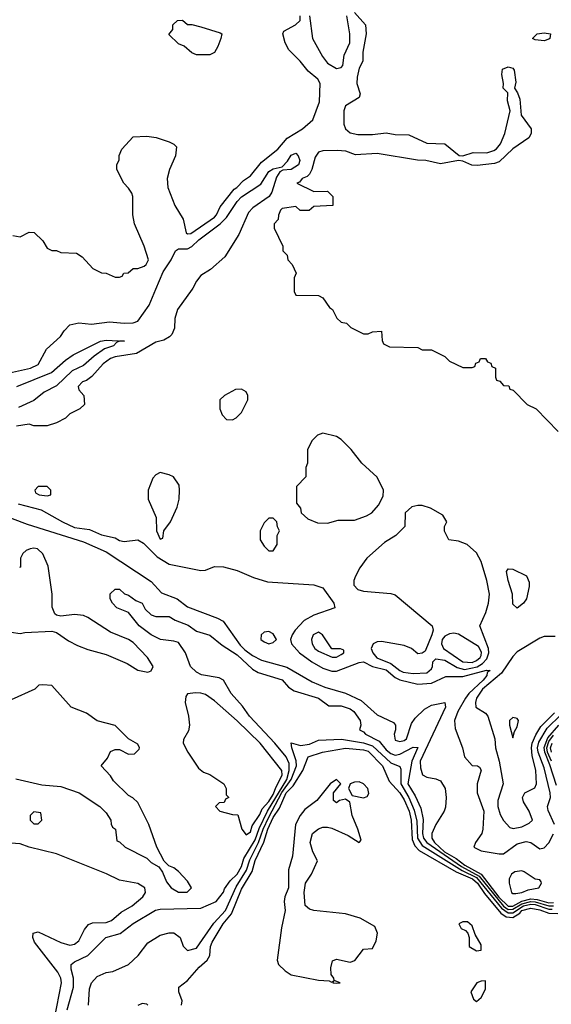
# Model space of a CAD drawing. Header units: inches. Extents: x 2380249 to 2585472, y 382747 to 546448.
# Tile 466 of 626: x 2515348 to 2517701, y 476834 to 481193. Entities that reach past the tile are written whole.
import ezdxf

# ---------------------------------------------------------------- set-up
doc = ezdxf.new("R2010")
doc.units = ezdxf.units.IN
doc.header["$MEASUREMENT"] = 0
doc.layers.add('C5417', color=7, linetype='Continuous')
doc.layers.add('C5418', color=7, linetype='Continuous')

msp = doc.modelspace()

# ---------------------------------------------------------------- linework, layer by layer
at = {"layer": 'C5417', "color": 4}
for points, elevation in [([(2515276.1, 479623.9), (2515395.1, 479650), (2515430, 479667.1), (2515465.8, 479734.2), (2515528.7, 479790), (2515544.7, 479815.3), (2515570, 479842), (2515610, 479851.3), (2515665.8, 479845.8), (2515745.1, 479854.9), (2515810, 479849.3), (2515850, 479851.2), (2515870, 479859.2), (2515921.4, 479930), (2515950.6, 480000)], 24), ([(2516111, 480000), (2516046.8, 479910), (2516035, 479870), (2516032.4, 479827.6), (2516020.5, 479799.5), (2516010.7, 479789.3), (2515986, 479774), (2515950, 479765.6), (2515864.1, 479715.9), (2515770, 479701.2), (2515750, 479693.1), (2515716.9, 479670), (2515667.1, 479612.9), (2515643.9, 479596.1), (2515626, 479590), (2515606.8, 479570), (2515610, 479554), (2515632, 479530), (2515634, 479490), (2515614, 479470), (2515570, 479448), (2515550.9, 479429.1), (2515510, 479408.7), (2515470, 479395.3), (2515410, 479395.3), (2515390, 479402), (2515333.8, 479393.8)], 24), ([(2516562, 480000), (2516562, 479990), (2516570, 479974), (2516670, 479972), (2516690, 479962), (2516719.6, 479919.6), (2516732, 479910), (2516751.6, 479871.6), (2516770, 479854), (2516794, 479850), (2516814, 479830), (2516870, 479802), (2516890, 479802), (2516910, 479812), (2516950, 479814), (2516952.7, 479772.7), (2516958, 479758), (2516984.7, 479744.7), (2517110, 479742), (2517130, 479732), (2517170, 479732), (2517230, 479702), (2517250, 479682), (2517310, 479654), (2517350, 479654), (2517362, 479658), (2517367.3, 479672.7), (2517382, 479678), (2517387.3, 479692.7), (2517410, 479694), (2517418, 479678), (2517432.7, 479672.7), (2517438, 479658), (2517454, 479650), (2517454, 479610), (2517458, 479598), (2517472.7, 479592.7), (2517490, 479574), (2517512.7, 479572.7), (2517518, 479558), (2517532.7, 479552.7), (2517594, 479490), (2517634, 479470), (2517732, 479370)], 28), ([(2515334.5, 479570), (2515488.6, 479631.4), (2515550, 479686), (2515584.7, 479710), (2515706, 479770), (2515730, 479774.9), (2515811.3, 479770), (2515790, 479769.3), (2515776.3, 479763.7), (2515762.8, 479750), (2515723.8, 479736.2), (2515676.8, 479703.2), (2515630, 479662.3), (2515580.7, 479639.3), (2515510, 479572.4), (2515456.5, 479543.5), (2515410, 479507.3), (2515342.9, 479477)], 16), ([(2515341.6, 479050), (2515442.6, 479022.6), (2515536.5, 478970), (2515590, 478945.6), (2515656.6, 478936.6), (2515710, 478912.9), (2515770, 478898.7), (2515790, 478887.2), (2515810, 478882.4), (2515870, 478890.5), (2515895.1, 478875.1), (2515955.6, 478815.6), (2516010, 478782.3), (2516150, 478754.8), (2516170, 478756), (2516210, 478772), (2516250, 478771), (2516310, 478754.8), (2516383.1, 478723.1), (2516444.1, 478704.1), (2516650, 478691), (2516690, 478678), (2516738, 478610), (2516742, 478590), (2516650, 478556.9), (2516607.3, 478532.7), (2516567.7, 478490), (2516553.4, 478470), (2516546, 478450), (2516550.6, 478430), (2516586.7, 478390), (2516640.4, 478350), (2516690, 478322.8), (2516730, 478309.2), (2516750, 478309), (2516850, 478348), (2516870, 478350.6), (2516909.1, 478329.1), (2516970, 478315.5), (2517010, 478280.9), (2517030, 478270.2), (2517110, 478251.2), (2517170, 478256.1), (2517234, 478286), (2517310, 478285.5), (2517414.2, 478314.2), (2517430, 478312), (2517416.8, 478303.2), (2517414.9, 478290), (2517399.2, 478270), (2517336.1, 478210), (2517320.7, 478190), (2517287.5, 478130), (2517272.8, 478090), (2517275.6, 478055.6), (2517307.3, 477970), (2517316, 477930), (2517350, 477891.3), (2517374, 477890), (2517383.6, 477883.6), (2517390.5, 477870.5), (2517373.4, 477810), (2517373, 477770), (2517402, 477690), (2517397.3, 477610), (2517394, 477590), (2517364.7, 477550), (2517358, 477530), (2517390, 477514), (2517470, 477500.7), (2517490, 477501), (2517550, 477544.9), (2517590, 477555.5), (2517610.3, 477550.3), (2517650, 477522.8), (2517670, 477526.8), (2517690, 477548.5), (2517710, 477588.4)], 24), ([(2515234.4, 479014.4), (2515380.3, 478960.3), (2515630, 478881.1), (2515730, 478837.2), (2515930, 478706.4), (2515975.3, 478655.2), (2516044.9, 478630), (2516090, 478593.7), (2516224, 478544), (2516247.7, 478530), (2516323.9, 478423.9), (2516343.6, 478403.5), (2516378.5, 478378.5), (2516417.8, 478357.8), (2516530, 478326.9), (2516641.7, 478261.7), (2516698.3, 478238.3), (2516790, 478211.6), (2516859.5, 478179.5), (2516930, 478116.4), (2517002, 478082), (2517011.3, 478070), (2517011.3, 478050), (2517004.9, 478030), (2517010, 478004), (2517030, 477997.3), (2517050, 478002), (2517059.3, 478010), (2517082, 478078), (2517098.3, 478101.7), (2517139.8, 478140.2), (2517170, 478158.9), (2517230.3, 478170.3), (2517232.3, 478150), (2517120.8, 477910), (2517121.6, 477881.6), (2517130.4, 477850.4), (2517150, 477839.3), (2517190, 477832.4), (2517210, 477823), (2517231.6, 477790), (2517235.3, 477750), (2517232.4, 477707.6), (2517226.7, 477690), (2517189.2, 477630.8), (2517171.5, 477590), (2517172.3, 477570), (2517183.5, 477550), (2517227.7, 477510), (2517279.5, 477479.4), (2517318.5, 477450), (2517390.4, 477410.4), (2517469.1, 477309.1), (2517510, 477268.6), (2517530, 477269), (2517570, 477291.5), (2517610, 477301.8), (2517638.7, 477298.7), (2517690, 477283.1), (2517710, 477285.4)], 16), ([(2515310, 478482), (2515350, 478476), (2515370, 478481), (2515490, 478486.8), (2515510, 478481), (2515563.1, 478443.1), (2515603.4, 478423.4), (2515650, 478404.4), (2515730, 478383), (2515823.1, 478343.1), (2515870, 478314), (2515915.1, 478304.9), (2515929.1, 478310.9), (2515939, 478330), (2515913.2, 478370), (2515850, 478436), (2515828.7, 478450), (2515750, 478482), (2515650, 478547.3), (2515630, 478555.6), (2515590, 478559.5), (2515530, 478552.7), (2515510, 478557.2), (2515503.3, 478563.3), (2515491.9, 478591.9), (2515491.2, 478650), (2515474, 478774), (2515450, 478828), (2515426, 478850), (2515410, 478853.2), (2515394, 478850), (2515376.9, 478843.1), (2515362, 478830), (2515352, 478810), (2515352, 478770), (2515347.3, 478767.3)], 16), ([(2515557.4, 476810), (2515586.6, 476910), (2515586.3, 476950), (2515576.2, 476990), (2515576, 477010), (2515590, 477022), (2515649.7, 477050.3), (2515729.2, 477130), (2515792.6, 477147.4), (2515850, 477192.7), (2515948.4, 477251.5), (2515970, 477255.8), (2516150, 477259.3), (2516217.2, 477290), (2516250, 477331.3), (2516254.5, 477345.5), (2516279.3, 477380.7), (2516310, 477410.4), (2516330, 477443.8), (2516340.3, 477479.7), (2516390, 477562), (2516407.4, 477612.6), (2516444.3, 477690), (2516529.9, 477830), (2516541.2, 477870), (2516540.4, 477900.4), (2516527.1, 477930), (2516477.4, 477990), (2516364.7, 478110), (2516333.6, 478153.6), (2516283.7, 478210), (2516250, 478268.7), (2516230, 478279), (2516152.9, 478292.9), (2516130, 478304), (2516104, 478330), (2516082, 478390), (2516050, 478435.3), (2516030, 478442), (2515971.1, 478448.9), (2515930, 478469.4), (2515877.2, 478510), (2515829.3, 478569.3), (2515778, 478590), (2515758, 478610), (2515748, 478630), (2515748.4, 478651.6), (2515770, 478672), (2515790, 478672), (2515811, 478651), (2515830, 478646), (2515862, 478622), (2515890, 478610.8), (2515903.4, 478583.4), (2515930, 478559.1), (2515950, 478550.7), (2516010, 478550.8), (2516035.5, 478535.5), (2516092.8, 478512.8), (2516130, 478486.8), (2516190, 478468), (2516244.2, 478424.2), (2516310, 478381.7), (2516378.3, 478318.3), (2516403.1, 478303.1), (2516510, 478270.6), (2516538, 478238), (2516562.4, 478222.4), (2516671, 478190), (2516715.9, 478155.9), (2516770, 478155.8), (2516810, 478143), (2516827.3, 478130), (2516854.8, 478090), (2516858, 478070), (2516852, 478050), (2516870, 478041), (2516878.8, 478030), (2516939.2, 477999.2), (2516970, 477960.3), (2516990, 477944.4), (2517010, 477937.3), (2517030, 477941.8), (2517090, 477972.6), (2517110, 477970.5), (2517084.1, 477910), (2517065.4, 477810), (2517097.8, 477757.8), (2517123.2, 477703.2), (2517133.1, 477653.1), (2517131.1, 477590), (2517135.4, 477570), (2517149.3, 477550), (2517303.7, 477443.7), (2517381.3, 477401.3), (2517489, 477269), (2517510, 477254.4), (2517530, 477255.2), (2517570, 477279.2), (2517610, 477290.1), (2517630, 477288.5), (2517690, 477269.7), (2517710.2, 477269.8)], 12), ([(2517718, 478462), (2517670, 478462), (2517650, 478455.3), (2517550, 478394.5), (2517530, 478374.5), (2517480, 478300), (2517395.9, 478230), (2517370.3, 478190), (2517364.9, 478170), (2517367.3, 478150), (2517410, 478123), (2517420.4, 478110), (2517450.3, 478010.2), (2517453.4, 477970), (2517470.4, 477910), (2517488.2, 477810), (2517463.7, 477736.3), (2517464.7, 477710), (2517475.2, 477675.2), (2517490, 477647.7), (2517516.7, 477616.7), (2517532.7, 477612.7), (2517570, 477620.3), (2517603.6, 477636.4), (2517617.2, 477650), (2517602.4, 477690), (2517578, 477730), (2517574, 477750), (2517583.7, 477770), (2517627.5, 477792.5), (2517635.6, 477810), (2517632.8, 477870), (2517615.8, 477935.8), (2517612.8, 477970), (2517616.4, 477990), (2517633, 478027), (2517655.3, 478064.7), (2517715.7, 478124.3)], 28), ([(2515330, 477832), (2515445.4, 477805.4), (2515530, 477798), (2515610.9, 477770.9), (2515702, 477710), (2515730, 477682), (2515751.3, 477650), (2515752, 477632), (2515758, 477618), (2515772, 477610), (2515778, 477558), (2515790, 477554), (2515814, 477530), (2515910, 477482), (2515930, 477462), (2515963.6, 477443.6), (2515979.6, 477419.6), (2515996.9, 477376.9), (2516018, 477350), (2516050, 477330.8), (2516089.1, 477330.9), (2516108.7, 477350), (2516090, 477379), (2516050, 477422), (2516030, 477438), (2516008, 477448), (2515987.3, 477467.3), (2515955.3, 477530), (2515919, 477630), (2515870, 477728), (2515848.9, 477748.9), (2515830, 477758), (2515763.1, 477823.1), (2515750, 477846), (2515708, 477890), (2515736.4, 477923.6), (2515750, 477954), (2515770, 477962), (2515790, 477962), (2515830, 477942), (2515856.4, 477943.6), (2515876.4, 477963.6), (2515878, 477970), (2515870, 477986), (2515828.9, 478008.9), (2515770, 478068), (2515690, 478088.7), (2515643.2, 478123.2), (2515575.3, 478150), (2515490, 478246), (2515450, 478248), (2515432.7, 478247.3), (2515414, 478230), (2515310, 478182.7)], 16), ([(2517714.8, 477630), (2517687.5, 477692.5), (2517684.2, 477710), (2517697.7, 477750), (2517696.2, 477770), (2517670, 477880.7), (2517642.2, 477950), (2517640.4, 477970), (2517645.8, 477994.2), (2517683.1, 478056.9), (2517743.8, 478116.2)], 24), ([(2517723.2, 477803.2), (2517694.7, 477894.7), (2517671.6, 477950), (2517668.9, 477971.1), (2517685.7, 478014.3), (2517733.7, 478070)], 16), ([(2515652.7, 476830), (2515657.2, 476902.8), (2515665.1, 476930), (2515690, 476957.3), (2515730, 476974.8), (2515760.2, 476979.8), (2515830, 477011), (2515872.3, 477050), (2515914.2, 477105.8), (2515970, 477141), (2516010, 477150.8), (2516030.7, 477150.7), (2516058, 477130), (2516071.1, 477091.1), (2516090, 477072), (2516130, 477082.8), (2516206.4, 477193.6), (2516258, 477250), (2516305.5, 477354.5), (2516351.6, 477428.4), (2516365.8, 477474.2), (2516404.2, 477550), (2516425, 477610), (2516450, 477662.6), (2516508.6, 477771.4), (2516549.9, 477830), (2516573, 477890), (2516572, 477912), (2516552.7, 477970), (2516550, 477992), (2516590, 477980.3), (2516630, 477986.5), (2516670, 478004.2), (2516771.9, 478008.1), (2516870, 477992.5), (2516910, 477978.5), (2516990, 477902.8), (2517030, 477886.8), (2517035.3, 477875.2), (2517035.1, 477810), (2517070.5, 477750.5), (2517094.2, 477694.2), (2517105.5, 477645.5), (2517108.9, 477570), (2517130, 477537.6), (2517306.3, 477426.3), (2517370, 477395.3), (2517480.4, 477260.4), (2517510, 477238.7), (2517530, 477239.9), (2517578.5, 477270), (2517610, 477277.4), (2517630, 477275.8), (2517690, 477255.9), (2517704.9, 477255.1)], 8), ([(2517702, 477910), (2517684.5, 477950), (2517681.7, 477970), (2517690, 477997.2), (2517710, 478025.2)], 12), ([(2517701.1, 477950), (2517698, 477970), (2517704.1, 477990)], 8), ([(2516064.4, 476830), (2516066.9, 476850), (2516051.6, 476890), (2516052, 476910), (2516090, 476939.5), (2516141.7, 476998.3), (2516177.6, 477030), (2516189.6, 477050), (2516191.8, 477090), (2516199.1, 477110), (2516247.7, 477190), (2516285.3, 477234.7), (2516330, 477344.4), (2516377.3, 477422.7), (2516390, 477470.4), (2516427.8, 477552.2), (2516446, 477610), (2516470, 477662), (2516497.3, 477702.7), (2516527.8, 477770), (2516557.9, 477802.1), (2516601.5, 477870), (2516625.2, 477930), (2516688.7, 477950), (2516790, 477967.6), (2516870, 477961.2), (2516890, 477955.6), (2516953.1, 477890), (2516982.6, 477822.6), (2517030, 477770.2), (2517050, 477739.5), (2517071.3, 477690), (2517080.8, 477650), (2517084.4, 477564.4), (2517096.1, 477536.1), (2517115.3, 477515.3), (2517280.3, 477420.3), (2517351.6, 477390), (2517374.2, 477370), (2517405.1, 477325.1), (2517477.9, 477237.9), (2517501.3, 477221.3), (2517530, 477218.7), (2517561.5, 477238.5), (2517571.2, 477250), (2517610, 477259.8), (2517650, 477253.2), (2517690, 477237.3), (2517730, 477236.6)], 4), ([(2515502.2, 476770), (2515533.5, 476930), (2515529.7, 476950), (2515517, 476977), (2515413.2, 477110), (2515405.2, 477130), (2515408, 477150), (2515430, 477154.8), (2515530, 477108), (2515570, 477096.3), (2515590, 477100.7), (2515610, 477116), (2515635.1, 477164.9), (2515652.5, 477187.5), (2515670, 477194.8), (2515730, 477196.4), (2515754.7, 477205.2), (2515797.4, 477242.6), (2515845.2, 477270), (2515893.2, 477310), (2515904, 477330), (2515902, 477350), (2515870, 477369), (2515790, 477384), (2515732, 477412), (2515510, 477501.2), (2515390, 477529.3), (2515350, 477544), (2515290, 477549.3)], 16), ([(2515915.3, 476830), (2515910, 476835.3), (2515890, 476837.2), (2515870, 476829)], 8)]:
    msp.add_lwpolyline(points, dxfattribs=dict(at, elevation=elevation))
for points, elevation in [([(2516330, 479558), (2516303.6, 479556.4), (2516254, 479530), (2516234, 479510), (2516234, 479470), (2516243.6, 479443.6), (2516263.6, 479423.6), (2516290, 479422), (2516306, 479430), (2516330, 479454), (2516358, 479510), (2516358, 479530), (2516350, 479546)], 28), ([(2516690, 479362), (2516666.4, 479353.6), (2516642, 479330), (2516622, 479290), (2516622, 479230), (2516614, 479210), (2516614, 479170), (2516572.7, 479127.3), (2516572.7, 479052.7), (2516591.3, 479031.3), (2516594, 479010), (2516623.6, 478983.6), (2516665.4, 478965.4), (2516710, 478964.7), (2516756.9, 478976.9), (2516830, 478978), (2516883.1, 478996.9), (2516906, 479010), (2516936.4, 479043.6), (2516956.4, 479083.6), (2516958, 479110), (2516930, 479168), (2516862, 479230), (2516815.3, 479290), (2516770, 479335.3), (2516750, 479348.7)], 28), ([(2515970, 479188), (2515950, 479178), (2515936.9, 479163.1), (2515916, 479110), (2515916, 479070), (2515951.3, 478990), (2515954, 478930), (2515970, 478894), (2515982, 478898), (2515986, 478930), (2516015.3, 478970), (2516044.7, 479035.3), (2516054, 479070), (2516055.3, 479110), (2516052.9, 479132.9), (2516028, 479170), (2516010, 479179)], 28), ([(2515470, 479126), (2515430, 479126), (2515414, 479110), (2515418, 479098), (2515434, 479090), (2515470, 479084.7), (2515486, 479090), (2515486, 479110)], 28), ([(2517130, 479042), (2517110, 479042), (2517083.6, 479036.4), (2517054, 479010), (2517052, 478950), (2517012, 478910), (2516962, 478878), (2516884.7, 478810), (2516853.7, 478766.3), (2516834.8, 478730), (2516827.3, 478710), (2516826.8, 478690), (2516844.7, 478670), (2516870, 478663), (2516990, 478653.4), (2517010, 478647.3), (2517174, 478510), (2517178.4, 478490), (2517172, 478470), (2517142, 478398), (2517130, 478388.7), (2517110, 478386), (2517082.7, 478410), (2517050, 478422.7), (2516950, 478439.8), (2516930, 478438.7), (2516912.7, 478430), (2516903.8, 478410), (2516911.6, 478390), (2516928.7, 478368.7), (2516990, 478343.5), (2517030, 478311.4), (2517044.7, 478304.7), (2517090, 478298.3), (2517150, 478302.4), (2517170, 478318.8), (2517175.6, 478330), (2517176, 478350), (2517190, 478364), (2517230, 478357.3), (2517284.8, 478324.8), (2517316.6, 478316.6), (2517372.1, 478327.9), (2517396.6, 478343.4), (2517416, 478364), (2517424.7, 478390), (2517422.6, 478410), (2517384.5, 478510), (2517411.2, 478568.8), (2517422.9, 478610), (2517427.3, 478650), (2517415.6, 478710), (2517390, 478795.3), (2517370, 478833.2), (2517328, 478870), (2517290, 478884), (2517248, 478890), (2517228.4, 478928.4), (2517228, 478950), (2517238, 478970), (2517220.4, 479000.4), (2517166, 479030)], 28), ([(2516470, 478986), (2516450, 478986), (2516430, 478966), (2516412, 478930), (2516412, 478890), (2516430, 478862), (2516450, 478842), (2516470, 478842), (2516488, 478870), (2516488, 478910), (2516498, 478930), (2516488.4, 478948.4), (2516486, 478970)], 28), ([(2517550, 478588), (2517530, 478606), (2517529.2, 478650), (2517509.3, 478710), (2517502, 478750), (2517510, 478762), (2517530, 478761), (2517590.7, 478730.7), (2517603.6, 478703.6), (2517603.6, 478683.6), (2517591, 478630), (2517578, 478610)], 24), ([(2516450, 478485.2), (2516430, 478481.2), (2516416, 478470), (2516414.8, 478450), (2516430, 478439.1), (2516450, 478430.8), (2516470, 478436), (2516484, 478450), (2516470, 478474)], 24), ([(2516670, 478481.2), (2516647.3, 478470), (2516639.1, 478450), (2516643, 478430), (2516654.8, 478410), (2516670, 478397.3), (2516731.6, 478371.6), (2516750, 478371.3), (2516770, 478382.8), (2516782, 478390), (2516782, 478402), (2516768.4, 478408.4), (2516728.7, 478408.7), (2516688.7, 478470)], 28), ([(2517270, 478478), (2517250, 478474.7), (2517230, 478464.2), (2517218, 478450), (2517214.3, 478430), (2517223.1, 478410), (2517310, 478350.2), (2517350, 478347.3), (2517370, 478356.9), (2517386.2, 478370), (2517390, 478379.1), (2517392.6, 478392.6), (2517378.3, 478418.3), (2517290, 478473.6)], 32), ([(2516126.2, 478213.8), (2516090.9, 478209.1), (2516082.8, 478197.2), (2516080.7, 478170), (2516095.5, 478110), (2516098.8, 478070), (2516094.4, 478045.6), (2516072.7, 478007.3), (2516072, 477990), (2516091.3, 477950), (2516139.8, 477879.8), (2516162, 477862), (2516190, 477851.3), (2516251.3, 477810), (2516262, 477790), (2516262, 477762), (2516274, 477750), (2516258, 477742), (2516252.7, 477727.3), (2516230, 477726), (2516214, 477710), (2516234, 477690), (2516290, 477674), (2516312.7, 477672.7), (2516331.3, 477610), (2516350, 477584.7), (2516370, 477598), (2516376.1, 477623.9), (2516410, 477674), (2516420.5, 477699.5), (2516450, 477731.5), (2516470, 477763.2), (2516482.4, 477797.6), (2516510, 477848.2), (2516507.6, 477870), (2516411.5, 477990), (2516310, 478089.6), (2516210, 478178.4), (2516170, 478205.1), (2516150, 478211.5)], 16), ([(2517530, 478104), (2517516, 478090), (2517516, 478070), (2517530, 478014), (2517538, 478042), (2517550, 478062), (2517556, 478090), (2517550, 478099)], 32), ([(2516750, 477829), (2516722, 477810), (2516662.8, 477737.2), (2516610, 477696.2), (2516589.2, 477670.8), (2516568.9, 477630), (2516555.3, 477490), (2516538, 477430), (2516536.9, 477350), (2516520.8, 477310), (2516518, 477290), (2516522.8, 477250), (2516506.4, 477173.6), (2516487, 477030), (2516493.1, 477010), (2516522.7, 476982.7), (2516550, 476965.4), (2516670, 476941.8), (2516718, 476938), (2516728, 476932), (2516738, 476938), (2516734, 476930), (2516750, 476928.4), (2516766, 476930), (2516740.2, 476940.2), (2516739, 476950), (2516727, 476967), (2516724.5, 476995.5), (2516732.7, 477027.3), (2516750, 477034), (2516810, 477021.6), (2516831.5, 477028.5), (2516870, 477078), (2516910, 477082), (2516925.1, 477114.9), (2516932, 477150), (2516919.3, 477179.3), (2516855.4, 477215.4), (2516790, 477234.7), (2516650, 477249.5), (2516630, 477256), (2516612.1, 477272.1), (2516606.9, 477330), (2516613, 477370), (2516639.7, 477410), (2516666, 477470), (2516645.2, 477510), (2516634, 477550), (2516644.5, 477590), (2516670, 477610.5), (2516690, 477618), (2516710, 477618), (2516730, 477613.4), (2516801.3, 477581.3), (2516850, 477551.3), (2516859.3, 477560.7), (2516845.1, 477610), (2516819.7, 477670), (2516809.4, 477729.4), (2516790, 477742.7), (2516764, 477736), (2516750, 477726), (2516736.4, 477736.4), (2516737.2, 477770), (2516769, 477810)], 4), ([(2516850, 477818.7), (2516830, 477818.4), (2516811, 477810), (2516802.8, 477790), (2516818.8, 477758.8), (2516870, 477747.7), (2516885.6, 477754.4), (2516892.7, 477767.3), (2516889.3, 477790), (2516869.2, 477810)], 4), ([(2515410, 477686), (2515394, 477670), (2515394, 477650), (2515410, 477634), (2515430, 477634), (2515446, 477650), (2515442, 477682)], 16), ([(2517570, 477425.2), (2517538.8, 477421.2), (2517524.7, 477410), (2517514.8, 477390), (2517514, 477370), (2517524, 477330), (2517530, 477324.9), (2517544.4, 477324.4), (2517570, 477329.4), (2517598.5, 477341.5), (2517646, 477350), (2517658, 477370), (2517656.4, 477376.4), (2517650, 477386), (2517630, 477388), (2517581.2, 477421.2)], 24), ([(2517330, 477199), (2517310, 477199), (2517292, 477190), (2517302, 477170), (2517321, 477161), (2517332, 477150), (2517338, 477130), (2517338, 477090), (2517370, 477071.3), (2517390, 477074), (2517390, 477098), (2517364, 477144), (2517350, 477182)], 4), ([(2517410, 476938), (2517390, 476937.2), (2517372, 476930), (2517344.7, 476890), (2517356.9, 476856.9), (2517370, 476846.8), (2517390, 476864.7), (2517410, 476902)], 4)]:
    msp.add_lwpolyline(points, close=True, dxfattribs=dict(at, elevation=elevation))
at = {"layer": 'C5418', "color": 4}
for points, elevation in [([(2516830, 481224.7), (2516878, 481170), (2516881, 481130), (2516866, 481050), (2516866, 481010), (2516850, 480978), (2516841.1, 480938.9), (2516840.7, 480910), (2516854.8, 480865.2), (2516850, 480849), (2516790, 480812.3), (2516783.1, 480790), (2516782.8, 480730), (2516790.4, 480710), (2516810, 480692), (2516844.9, 480684.9), (2516910, 480685.3), (2516970, 480692.7), (2517010, 480684.6), (2517070, 480683.8), (2517150, 480646), (2517230, 480644), (2517292.5, 480592.5), (2517310, 480590.4), (2517355.2, 480604.8), (2517415.6, 480604.4), (2517446.2, 480613.8), (2517458.7, 480621.3), (2517476.2, 480643.8), (2517495.1, 480690), (2517519.3, 480790), (2517506.3, 480833.7), (2517508, 480870), (2517488, 480890), (2517489.2, 480910), (2517482, 480950), (2517485.6, 480974.4), (2517510, 480984.9), (2517530, 480978.8), (2517536.3, 480970), (2517543.5, 480916.5), (2517538, 480890), (2517551, 480870), (2517561.4, 480841.4), (2517566.8, 480770), (2517611.3, 480710), (2517611.3, 480690), (2517602, 480670), (2517530, 480622), (2517470, 480564), (2517450, 480556), (2517372.4, 480547.6), (2517349.6, 480549.7), (2517310, 480566.6), (2517290, 480569.4), (2517210, 480555.4), (2517146, 480570), (2517108.3, 480571.7), (2516930, 480601.1), (2516834.2, 480594.2), (2516791.2, 480611.2), (2516753.7, 480613.7), (2516690, 480612.6), (2516670, 480606), (2516655.6, 480584.4), (2516641.6, 480530), (2516630.6, 480509.4), (2516620.5, 480499.5), (2516598, 480490), (2516586.4, 480473.6), (2516574, 480470), (2516650, 480432), (2516710, 480434), (2516734, 480410), (2516734, 480370), (2516650, 480366), (2516628.4, 480348.4), (2516588.9, 480348.9), (2516570, 480366), (2516510, 480358), (2516502, 480350), (2516492.7, 480327.3), (2516491.6, 480308.4), (2516474, 480290), (2516474, 480270), (2516512, 480190), (2516512, 480170), (2516532, 480150), (2516534, 480130), (2516554, 480110), (2516571.6, 480071.6), (2516562, 480050), (2516562, 480000)], 28), ([(2515318, 480238), (2515350, 480232), (2515390, 480252), (2515411.6, 480251.6), (2515450, 480214), (2515470, 480182), (2515490, 480172), (2515510, 480172), (2515530, 480162), (2515599.6, 480159.6), (2515623.6, 480143.6), (2515671.1, 480091.1), (2515710, 480072), (2515731.1, 480071.1), (2515770, 480054), (2515790, 480054), (2515802, 480058), (2515808.4, 480071.6), (2515827.3, 480072.7), (2515850, 480092), (2515870, 480092), (2515898, 480102), (2515908, 480110), (2515918, 480130), (2515899, 480190), (2515855.3, 480290), (2515848.7, 480330), (2515849, 480410), (2515844.7, 480424.7), (2515830, 480448), (2515808, 480470), (2515778, 480530), (2515778, 480550), (2515787.3, 480572.7), (2515788.4, 480591.6), (2515800.4, 480619.6), (2515850, 480674), (2515910, 480678), (2515951.1, 480671.1), (2516010, 480652), (2516030, 480642), (2516042, 480630), (2516038, 480590), (2516010.7, 480529.3), (2516001, 480490), (2516002.8, 480450), (2516034.8, 480370), (2516070.8, 480310), (2516084, 480250), (2516090, 480244.9), (2516106, 480246), (2516210, 480319.3), (2516219.6, 480330), (2516235.1, 480364.9), (2516296.9, 480443.1), (2516309, 480450), (2516338.4, 480481.6), (2516370, 480502), (2516417.7, 480562.3), (2516490, 480620.5), (2516531, 480669), (2516599.5, 480710), (2516645.6, 480750), (2516674.7, 480830), (2516678, 480910), (2516667.3, 480930), (2516624.9, 480964.9), (2516589.6, 481010), (2516539.7, 481059.8), (2516522.4, 481090), (2516512.7, 481130), (2516517.2, 481142.8), (2516568.7, 481170), (2516588.7, 481190), (2516589, 481210)], 28), ([(2516630.8, 481210), (2516644.4, 481110), (2516688.7, 481030), (2516710, 481000.4), (2516750, 480976.4), (2516770, 480982), (2516778, 480990), (2516783.6, 481036.4), (2516809, 481090), (2516809, 481130), (2516795.3, 481210)], 28), ([(2515950.6, 480000), (2515982.8, 480077.2), (2516018.3, 480130), (2516038, 480170), (2516050, 480178.4), (2516090, 480178.5), (2516110, 480189.1), (2516141.4, 480218.6), (2516235.1, 480290), (2516262.5, 480317.5), (2516310, 480388.7), (2516330, 480408.7), (2516415.6, 480464.4), (2516450, 480520.5), (2516470, 480532.4), (2516510, 480542), (2516533.4, 480566.6), (2516550, 480594), (2516570, 480602.8), (2516580.7, 480590), (2516587.7, 480570), (2516581.6, 480550), (2516550, 480529.7), (2516513, 480527), (2516499.8, 480520.2), (2516483.9, 480496.1), (2516463.8, 480430), (2516452.4, 480410), (2516379.4, 480360.6), (2516360.3, 480339.7), (2516318, 480242), (2516256, 480144), (2516192.8, 480087.2), (2516150, 480061.3), (2516130, 480035.6), (2516114.7, 480005.3), (2516111, 480000)], 24)]:
    msp.add_lwpolyline(points, dxfattribs=dict(at, elevation=elevation))
at = {"layer": 'C5418', "color": 4, "elevation": 28}
for points in [[(2516090, 481172), (2516110, 481172), (2516150, 481162), (2516235.3, 481135.3), (2516242, 481130), (2516238, 481110), (2516225.4, 481074.6), (2516210, 481048), (2516190, 481038), (2516130, 481038), (2516110, 481046), (2516076.4, 481076.4), (2516050, 481086), (2516007.3, 481127.3), (2516026, 481150), (2516026, 481170), (2516046, 481190), (2516068.4, 481191.6)], [(2517670, 481099.3), (2517630, 481104), (2517618, 481110), (2517638, 481130), (2517670, 481135.5), (2517698, 481130), (2517694.8, 481110), (2517690, 481106.6)]]:
    msp.add_lwpolyline(points, close=True, dxfattribs=at)

doc.saveas('drawing.dxf')
